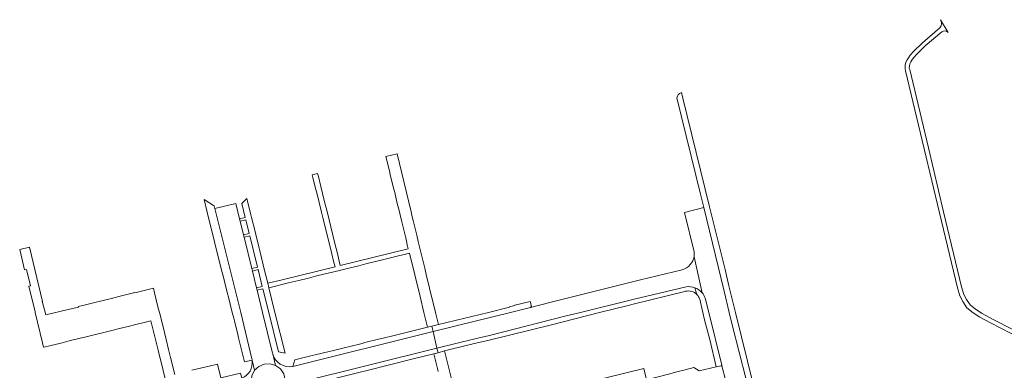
# Model space of a CAD drawing. Extents: x 146402 to 164798, y 455483 to 464134.
# Tile 513 of 575: x 156441 to 156785, y 463980 to 464102. Entities that reach past the tile are written whole.
import ezdxf

# ---------------------------------------------------------------- set-up
doc = ezdxf.new("R2010")
doc.units = 0
doc.header["$LTSCALE"] = 0.2
for name, color, linetype, lineweight in [('B-XX-VH-VERHARDING_ASFALT-GV', 252, 'CONTINUOUS', 18), ('B-XX-VH-VERHARDING_BETONSTRAATSTEEN-GV', 252, 'CONTINUOUS', 18), ('B-XX-VH-VERHARDING_HALFVERHARDING_SCHELP-GV', 252, 'CONTINUOUS', 18), ('B-XX-VH-VERHARDING_TEGEL-GV', 252, 'CONTINUOUS', 18)]:
    doc.layers.add(name, color=color, linetype=linetype, lineweight=lineweight)

msp = doc.modelspace()

# ---------------------------------------------------------------- linework, layer by layer
at = {"layer": 'B-XX-VH-VERHARDING_ASFALT-GV'}
for points in [[(156516.334, 464037.56), (156516.21, 464038.062), (156508.92, 464036.263), (156517.917, 464000), (156521.828, 463983.785)], [(156521.918, 463983.272), (156521.921, 463983.249), (156522.8, 463979.742), (156524.298, 463981.107), (156526.165, 463981.893), (156528.183, 463982.018), (156530.134, 463981.462), (156529.151, 463985.476), (156529.147, 463985.492), (156529.092, 463985.716), (156525.603, 464000), (156523.701, 464007.706), (156523.486, 464008.58), (156522.036, 464014.455), (156521.82, 464015.329), (156519.124, 464026.255), (156518.908, 464027.129), (156517.748, 464031.831), (156517.532, 464032.705), (156516.334, 464037.56)], [(156679.982, 464036.648), (156673.209, 464034.967), (156676.651, 464021.138)], [(156680.503, 464004.972), (156681.713, 464000), (156686.305, 463981.488), (156686.34, 463981.347), (156687.552, 463976.352), (156689.097, 463970.132), (156695.972, 463971.839), (156694.822, 463976.478), (156689.968, 463995.597), (156688.921, 464000), (156687.156, 464007.425), (156679.982, 464036.648)], [(156676.594, 464019.411), (156679.404, 464006.852)], [(156679.404, 464006.852), (156676.594, 464019.411)], [(156672.466, 464014.893), (156657.875, 464011.318), (156626.179, 464003.428), (156619.383, 464001.739), (156612.386, 464000), (156599.975, 463996.895), (156585.316, 463993.263), (156586.614, 463987.427), (156599.858, 463990.698), (156604.956, 463991.913), (156631.378, 463998.65), (156636.884, 464000), (156655.18, 464004.485), (156673.783, 464008.918)], [(156537.499, 463975.298), (156538.3, 463975.496), (156586.614, 463987.427), (156585.316, 463993.263), (156536.152, 463981.081)], [(156529.151, 463985.476), (156530.134, 463981.462), (156531.84, 463980.227), (156533.018, 463978.48), (156533.52, 463976.436), (156533.28, 463974.342), (156532.334, 463972.458), (156533.301, 463968.508)], [(156526.075, 463966.663), (156525.098, 463970.573), (156523.307, 463971.796), (156522.072, 463973.569), (156521.543, 463975.671), (156521.8, 463977.822), (156522.8, 463979.742), (156521.921, 463983.249)]]:
    msp.add_lwpolyline(points, dxfattribs=at)
for points in [[(156676.594, 464019.411, -0.1332408), (156675.272, 464016.676)], [(156676.651, 464021.138, -0.0747102), (156676.594, 464019.411)], [(156675.272, 464016.676, -0.1466075), (156672.466, 464014.893)], [(156673.783, 464008.918, -0.1303782), (156676.912, 464008.6)], [(156676.912, 464008.6, -0.1259554), (156679.404, 464006.852)], [(156679.404, 464006.852, -0.0897098), (156680.503, 464004.972)], [(156536.152, 463981.081, -0.4043573), (156529.151, 463985.476)], [(156521.921, 463983.249, -0.3467971), (156518.326, 463976.967)], [(156521.828, 463983.785, -0.0470457), (156521.918, 463983.272)]]:
    msp.add_lwpolyline(points, format="xyb", dxfattribs=at)
at = {"layer": 'B-XX-VH-VERHARDING_BETONSTRAATSTEEN-GV'}
msp.add_lwpolyline([(156494.875, 463978.275), (156493.379, 463984.256), (156492.704, 463987.033), (156491.822, 463990.463), (156491.233, 463992.943), (156490.394, 463996.309), (156489.473, 464000), (156488.96, 464001.982), (156487.749, 464006.823), (156487.355, 464008.399), (156480.908, 464006.812), (156480.887, 464006.899), (156478.509, 464006.319), (156475.218, 464005.51), (156472.66, 464004.885), (156469.383, 464004.08), (156466.919, 464003.486), (156463.555, 464002.643), (156461.098, 464002.049), (156461.152, 464001.862), (156457.497, 464001.004), (156449.702, 463999.176), (156448.487, 464003.866), (156448.586, 464003.846), (156443.957, 464022.732), (156440.578, 464021.92), (156442.315, 464014.833), (156442.961, 464014.987), (156444.332, 464009.239), (156443.772, 464009.105), (156445.996, 464000.125), (156446.027, 464000), (156448.504, 463989.334), (156448.867, 463987.77), (156449.612, 463987.957), (156452.047, 463988.56), (156455.471, 463989.372), (156457.892, 463989.99), (156461.307, 463990.81), (156463.887, 463991.463), (156467.127, 463992.238), (156469.531, 463992.845), (156472.854, 463993.649), (156475.464, 463994.295), (156478.59, 463995.063), (156481.239, 463995.721), (156484.612, 463996.535), (156486.524, 463996.987), (156489.013, 463986.823), (156492.494, 463972.605)], dxfattribs=at)
for points in [[(156532.334, 463972.458), (156533.28, 463974.342), (156533.52, 463976.436), (156533.018, 463978.48), (156531.84, 463980.227), (156530.134, 463981.462), (156528.183, 463982.018), (156526.165, 463981.893), (156524.298, 463981.107), (156522.8, 463979.742), (156521.8, 463977.822), (156521.543, 463975.671), (156522.072, 463973.569), (156523.307, 463971.796), (156525.098, 463970.573), (156527.045, 463970.076), (156529.045, 463970.249), (156530.876, 463971.076)], [(156685.6, 463975.991), (156687.261, 463976.424), (156687.552, 463976.352), (156686.34, 463981.347), (156686.305, 463981.488), (156686.121, 463981.293), (156684.37, 463980.906), (156678.355, 463979.576), (156676.468, 463980.678), (156673.512, 463979.918), (156670.556, 463979.157), (156667.6, 463978.397), (156664.554, 463977.613), (156661.676, 463976.923), (156659.94, 463976.396), (156660.369, 463974.484), (156634.85, 463968.244), (156636.611, 463961.253), (156683.441, 463972.649), (156682.748, 463975.248)], [(156659.94, 463976.396), (156659.052, 463980.339), (156633.383, 463974.065), (156634.85, 463968.244), (156660.369, 463974.484)]]:
    msp.add_lwpolyline(points, close=True, dxfattribs=at)
at = {"layer": 'B-XX-VH-VERHARDING_HALFVERHARDING_SCHELP-GV'}
msp.add_lwpolyline([(156795.466, 463990.255), (156781.062, 463997.664), (156777.424, 463999.654), (156777.075, 463999.873), (156775.115, 464001.105), (156773.231, 464002.598), (156771.915, 464004.519), (156771.015, 464006.278), (156770.231, 464008.926), (156763.939, 464035.162), (156758.602, 464057.541), (156752.09, 464084.851), (156751.937, 464085.383), (156751.948, 464086.239), (156752.146, 464086.94), (156752.438, 464087.555), (156752.864, 464088.148), (156753.454, 464088.933), (156754.646, 464090.343), (156757.513, 464093.14), (156763.303, 464098.133), (156764.272, 464098.419), (156764.905, 464098.266), (156765.502, 464097.868), (156762.864, 464102.316), (156763.192, 464101.393), (156763.197, 464100.876), (156763.034, 464100.133), (156762.571, 464099.482), (156756.498, 464094.246), (156753.547, 464091.367), (156752.28, 464089.868), (156751.655, 464089.036), (156751.141, 464088.32), (156750.737, 464087.469), (156750.451, 464086.456), (156750.434, 464085.181), (156750.639, 464084.469), (156757.143, 464057.193), (156762.48, 464034.813), (156768.782, 464008.538), (156769.616, 464005.719), (156770.623, 464003.751), (156772.122, 464001.563), (156774.248, 463999.879), (156776.273, 463998.605), (156776.665, 463998.359), (156780.359, 463996.339), (156794.801, 463988.91)], dxfattribs=at)
at = {"layer": 'B-XX-VH-VERHARDING_TEGEL-GV'}
for points in [[(156672.045, 464076.794, 0.262243), (156670.568, 464074.999)], [(156676.912, 464008.6, 0.1303782), (156673.783, 464008.918)], [(156673.594, 464007.357, -0.2642657), (156677.587, 464006.236)], [(156679.404, 464006.852, 0.1259554), (156676.912, 464008.6)], [(156677.587, 464006.236, -0.1172535), (156678.602, 464004.573)], [(156680.503, 464004.972, 0.0897098), (156679.404, 464006.852)], [(156521.918, 463983.272, 0.0470457), (156521.828, 463983.785)]]:
    msp.add_lwpolyline(points, format="xyb", dxfattribs=at)
for points in [[(156670.568, 464074.999), (156678.837, 464041.312), (156679.982, 464036.648), (156687.156, 464007.425), (156688.921, 464000), (156689.968, 463995.597), (156694.822, 463976.478), (156695.972, 463971.839), (156697.127, 463967.18), (156701.961, 463947.676), (156702.057, 463947.551)], [(156672.196, 464076.831), (156672.045, 464076.794)], [(156703.621, 463946.869), (156704.181, 463947.006), (156703.714, 463948.891), (156691.07, 464000), (156688.824, 464009.289), (156687.436, 464014.988), (156682.056, 464036.87), (156672.682, 464074.863), (156672.196, 464076.831)], [(156521.828, 463983.785), (156517.917, 464000), (156508.92, 464036.263), (156508.674, 464037.264), (156508.449, 464037.399), (156505.104, 464039.406), (156506.173, 464035.058), (156511.356, 464014.333), (156511.734, 464012.821), (156512.966, 464007.895), (156513.973, 464003.871), (156514.217, 464002.896), (156514.94, 464000), (156515.475, 463998.014), (156515.723, 463996.996), (156516.877, 463992.263), (156517.166, 463991.077), (156519.224, 463982.674)], [(156673.783, 464008.918), (156655.18, 464004.485), (156636.884, 464000), (156631.378, 463998.65), (156604.956, 463991.913), (156599.858, 463990.698), (156586.614, 463987.427), (156587.005, 463985.88), (156589.31, 463986.523), (156597.362, 463988.531), (156598.371, 463988.782), (156599.658, 463989.121), (156604.422, 463990.165), (156626.714, 463995.662), (156643.561, 464000), (156653.533, 464002.414), (156655.303, 464002.843), (156673.407, 464007.249), (156673.594, 464007.357)], [(156676.912, 464008.6), (156677.587, 464006.236)], [(156677.587, 464006.236), (156676.912, 464008.6)], [(156678.602, 464004.573), (156679.671, 464000), (156680.284, 463997.382), (156682.077, 463990.556), (156684.37, 463980.906), (156686.121, 463981.293), (156686.305, 463981.488), (156681.713, 464000), (156680.503, 464004.972)], [(156591.858, 463976.247), (156589.31, 463986.523), (156587.005, 463985.88), (156585.537, 463985.473), (156586.803, 463980.396), (156587.057, 463979.371)], [(156518.326, 463976.967), (156517.916, 463978.729), (156511.03, 463977.069), (156509.857, 463981.94), (156506.858, 463981.206), (156503.862, 463980.473), (156500.867, 463979.741)], [(156519.224, 463982.674), (156521.918, 463983.272)]]:
    msp.add_lwpolyline(points, dxfattribs=at)
for points in [[(156551.757, 464020.573), (156550.882, 464024.02), (156550.281, 464026.478), (156549.458, 464029.843), (156548.842, 464032.296), (156548.018, 464035.676), (156547.393, 464038.163), (156546.558, 464041.577), (156545.954, 464043.962), (156545.114, 464047.441), (156544.833, 464048.579), (156542.948, 464048.114), (156543.202, 464047.098), (156543.916, 464044.244), (156544.755, 464040.805), (156545.359, 464038.371), (156546.215, 464035.006), (156546.784, 464032.665), (156547.627, 464029.278), (156549.109, 464023.322), (156549.719, 464020.873), (156550.576, 464017.456), (156550.943, 464015.96), (156532.423, 464011.418), (156527.405, 464010.188), (156527.812, 464008.539), (156535.182, 464010.391), (156538.272, 464011.167), (156541.659, 464012.008), (156544.12, 464012.601), (156547.528, 464013.448), (156550.032, 464014.06), (156553.43, 464014.887), (156555.819, 464015.473), (156559.235, 464016.317), (156561.742, 464016.93), (156565.125, 464017.757), (156567.517, 464018.322), (156570.786, 464019.172), (156576.976, 464020.651), (156580.686, 464005.522), (156582.04, 464000), (156583.287, 463994.803), (156584.872, 463995.169), (156587.173, 463995.703), (156586.123, 464000), (156585.77, 464001.44), (156585.215, 464003.707), (156582.884, 464013.213), (156582.328, 464015.494), (156580.059, 464024.806), (156579.521, 464027.03), (156578.294, 464032.105), (156577.972, 464033.436), (156577.554, 464035.164), (156572.65, 464055.439), (156568.758, 464054.485), (156569.965, 464049.457), (156570.264, 464048.229), (156571.436, 464043.413), (156571.704, 464042.311), (156572.862, 464037.559), (156573.111, 464036.534), (156574.297, 464031.662), (156574.522, 464030.736), (156575.676, 464025.997), (156575.936, 464024.93), (156576.245, 464023.662), (156576.589, 464022.248), (156552.778, 464016.41), (156552.424, 464017.853)], [(156523.81, 464015.82), (156521.82, 464015.329), (156522.036, 464014.455), (156524.027, 464014.946), (156525.482, 464009.072), (156523.486, 464008.58), (156523.701, 464007.706), (156525.699, 464008.199), (156527.73, 464000), (156531.134, 463986.173), (156533.502, 463985.754), (156529.916, 464000), (156527.812, 464008.539), (156527.405, 464010.188), (156526.07, 464015.604), (156525.828, 464016.586), (156524.621, 464021.484), (156524.382, 464022.454), (156523.212, 464027.203), (156522.942, 464028.299), (156521.754, 464033.131), (156521.512, 464034.113), (156520.349, 464038.845), (156520.118, 464039.797), (156518.303, 464038.046), (156519.506, 464033.192), (156517.532, 464032.705), (156517.748, 464031.831), (156519.722, 464032.319), (156520.887, 464027.617), (156518.908, 464027.129), (156519.124, 464026.255), (156521.104, 464026.743)], [(156612.039, 464001.873), (156612.042, 464001.862), (156604.603, 464000), (156587.173, 463995.703), (156584.872, 463995.169), (156585.316, 463993.263), (156599.975, 463996.895), (156612.386, 464000), (156619.383, 464001.739), (156619.659, 464002.088), (156619.291, 464003.812), (156613.853, 464002.528), (156613.903, 464002.342)], [(156585.316, 463993.263), (156584.872, 463995.169), (156583.287, 463994.803), (156573.089, 463992.264), (156572.142, 463992.031), (156567.299, 463990.844), (156566.19, 463990.572), (156561.409, 463989.399), (156560.412, 463989.154), (156555.695, 463987.997), (156554.642, 463987.739), (156549.891, 463986.573), (156548.901, 463986.331), (156543.959, 463985.118), (156542.935, 463984.867), (156536.898, 463983.386), (156536.152, 463981.081)], [(156561.707, 463979.578), (156578.335, 463983.691), (156585.537, 463985.473), (156587.005, 463985.88), (156586.614, 463987.427), (156538.3, 463975.496), (156538.65, 463973.85), (156541.452, 463974.546), (156559.763, 463979.099)]]:
    msp.add_lwpolyline(points, close=True, dxfattribs=at)

doc.saveas('drawing.dxf')
